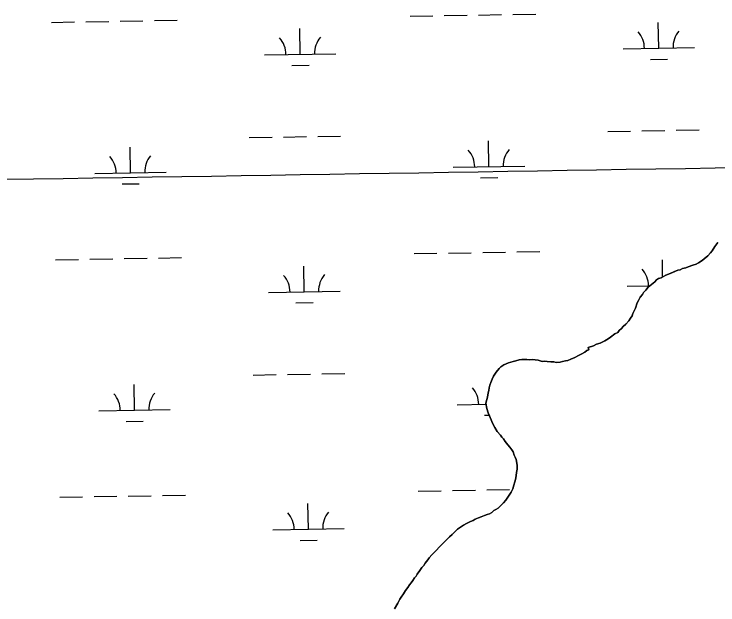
# Model space of a CAD drawing. Extents: x 3887375 to 3925618, y 296674 to 322633.
# Drawn here: x 3914501 to 3915487, y 307958 to 308786 of the extents above; entities that cross this region are included whole.
import ezdxf

# ---------------------------------------------------------------- set-up
doc = ezdxf.new("R2010")
doc.units = 0
for name, color, linetype in [('V-GRID-MAJR', 7, 'Continuous'), ('V-TOPO-SHOR', 7, 'Continuous'), ('V-WETL-SWMP', 7, 'Continuous')]:
    doc.layers.add(name, color=color, linetype=linetype)

msp = doc.modelspace()

# ---------------------------------------------------------------- linework, layer by layer
at = {"layer": 'V-GRID-MAJR'}
msp.add_spline([(3891546.068, 308165.905), (3896856.111, 308255.118), (3902166.142, 308345.103), (3907476.16, 308435.86100000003), (3912786.164, 308527.391), (3918096.1550000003, 308619.693), (3923406.132, 308712.768), (3923406.133, 308712.768)], degree=3, dxfattribs=at)
at = {"layer": 'V-TOPO-SHOR'}
for points in [[(3915486.5700000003, 308465.54), (3915482.343, 308459.996), (3915478.673, 308453.917), (3915476.017, 308451.132), (3915472.31, 308446.69), (3915467.4990000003, 308442.764), (3915464.2860000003, 308440.511), (3915459.463, 308437.13), (3915456.235, 308435.422), (3915451.375, 308433.673), (3915444.895, 308431.342), (3915441.6550000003, 308430.177), (3915436.7830000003, 308428.97500000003), (3915433.556, 308427.265), (3915430.3030000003, 308426.64400000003), (3915425.986, 308424.91000000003), (3915419.521, 308422.034), (3915413.583, 308419.718), (3915407.128, 308416.298), (3915403.346, 308415.12), (3915400.663, 308413.422), (3915398.004, 308410.637), (3915393.74, 308406.72500000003), (3915388.932, 308402.801), (3915385.753, 308398.914), (3915382.5640000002, 308395.572), (3915380.9960000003, 308392.813), (3915377.819, 308388.926), (3915375.202, 308384.509), (3915373.645, 308381.203), (3915371.102, 308373.521), (3915369.5330000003, 308370.76), (3915367.458, 308366.355), (3915366.447, 308363.064), (3915364.345, 308359.748), (3915361.714, 308355.874), (3915357.4620000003, 308351.417), (3915353.7290000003, 308348.06200000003), (3915351.615, 308345.292), (3915348.414, 308342.494), (3915346.301, 308339.721), (3915341.998, 308337.442), (3915336.114, 308332.946), (3915332.898, 308330.693), (3915328.063, 308327.857), (3915321.61, 308324.43700000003), (3915316.738, 308323.235), (3915312.435, 308320.955), (3915304.865, 308318.60000000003), (3915306.031, 308315.358), (3915302.791, 308314.195), (3915300.12, 308311.952), (3915295.8170000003, 308309.673), (3915291.514, 308307.393), (3915286.134, 308304.545), (3915280.742, 308302.241), (3915276.427, 308300.506), (3915273.1750000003, 308299.88300000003), (3915268.845, 308298.693), (3915265.593, 308298.07300000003), (3915260.164, 308297.401), (3915256.873, 308298.413), (3915252.519, 308298.31), (3915247.6070000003, 308298.741), (3915243.784, 308299.195), (3915240.517, 308299.117), (3915235.037, 308300.623), (3915230.67, 308301.065), (3915226.304, 308301.507), (3915223.038, 308301.43200000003), (3915219.216, 308301.884), (3915212.14, 308301.718), (3915208.343, 308301.085), (3915203.471, 308299.881), (3915199.686, 308298.704), (3915196.432, 308298.083), (3915193.1920000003, 308296.918), (3915186.724, 308294.044), (3915182.436, 308291.22000000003), (3915180.308, 308288.992), (3915176.071, 308283.991)], [(3915176.071, 308283.991), (3915172.3880000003, 308278.45900000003), (3915170.3140000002, 308274.054), (3915168.782, 308269.663), (3915167.24, 308265.813), (3915166.24, 308261.979), (3915165.7860000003, 308258.155), (3915164.774, 308254.864), (3915163.826, 308248.851), (3915162.812, 308245.56), (3915161.839, 308240.637), (3915163.1070000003, 308233.043), (3915164.88, 308227.093), (3915166.615, 308222.778), (3915170.072, 308214.691), (3915171.237, 308211.451), (3915174.074, 308206.615), (3915177.48, 308200.707), (3915181.949, 308195.908), (3915184.203, 308192.695), (3915186.432, 308190.569), (3915188.697, 308186.809), (3915192.623, 308182), (3915195.42, 308178.799), (3915198.23, 308175.054), (3915199.9280000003, 308172.371), (3915201.13, 308167.496), (3915202.828, 308164.814), (3915203.9930000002, 308161.574), (3915205.273, 308153.43700000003), (3915205.4, 308147.993), (3915204.413, 308143.615), (3915203.5160000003, 308135.425), (3915201.998, 308130.487), (3915201.026, 308125.564), (3915199.508, 308120.628), (3915196.901, 308115.664), (3915191.6520000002, 308107.373), (3915189.5360000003, 308104.60000000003), (3915186.362, 308100.713), (3915184.234, 308098.485), (3915181.0330000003, 308095.68700000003), (3915178.907, 308093.45900000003), (3915175.68, 308091.749), (3915172.997, 308090.053), (3915169.796, 308087.256), (3915166.568, 308085.54600000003), (3915163.328, 308084.38), (3915159.543, 308083.203), (3915155.228, 308081.468), (3915151.4560000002, 308079.746), (3915146.596, 308077.999), (3915143.913, 308076.301), (3915140.143, 308074.579), (3915134.7630000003, 308071.73), (3915130.46, 308069.451), (3915127.7770000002, 308067.755), (3915121.879, 308063.804), (3915117.615, 308059.893), (3915114.426, 308056.548), (3915110.6920000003, 308053.193), (3915108.034, 308050.408), (3915104.315, 308046.511), (3915101.657, 308043.726), (3915098.4560000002, 308040.926), (3915096.33, 308038.69800000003), (3915092.609, 308034.798), (3915088.887, 308030.901), (3915086.231, 308028.116), (3915082.522, 308023.672), (3915080.4110000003, 308020.89900000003), (3915076.702, 308016.454), (3915074.603, 308013.139), (3915071.944, 308010.353), (3915069.325, 308005.936), (3915065.63, 308000.947), (3915064.062, 307998.188), (3915061.936, 307995.96), (3915059.302, 307992.085), (3915057.203, 307988.77), (3915054.544, 307985.984), (3915052.458, 307982.124), (3915049.281, 307978.237), (3915046.131, 307973.26), (3915042.967, 307968.83), (3915041.398, 307966.072), (3915038.261, 307960.552), (3915033.555, 307952.272)]]:
    msp.add_lwpolyline(points, dxfattribs=at)
at = {"layer": 'V-WETL-SWMP'}
for p, q in [((3915055.5236312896, 308782.58410163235), (3915087.518918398, 308783.13328543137)), ((3915103.516561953, 308783.40787733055), (3915135.511849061, 308783.9570611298)), ((3915151.5094926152, 308784.2316530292), (3915183.504779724, 308784.7808368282)), ((3915199.502423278, 308785.05542872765), (3915231.4977103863, 308785.60461252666)), ((3914553.689551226, 308773.9703596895), (3914585.684838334, 308774.5195434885)), ((3914601.6824818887, 308774.79413538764), (3914633.6777689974, 308775.34331918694)), ((3914649.675412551, 308775.6179110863), (3914681.6706996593, 308776.1670948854)), ((3914697.6683432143, 308776.44168678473), (3914729.6636303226, 308776.9908705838)), ((3915403.659313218, 308737.81020981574), (3915403.0414814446, 308773.8049078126)), ((3914901.825233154, 308729.1964678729), (3914901.20740138, 308765.1911658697)), ((3915353.666677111, 308736.9521101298), (3915453.651949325, 308738.66830950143)), ((3914851.832597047, 308728.33836818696), (3914951.817869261, 308730.0545675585)), ((3915391.925907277, 308722.1755385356), (3915415.9223726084, 308722.58742638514)), ((3914890.0918272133, 308713.5617965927), (3914914.0882925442, 308713.9736844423)), ((3914878.402018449, 308613.34541651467), (3914910.3973055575, 308613.8946003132)), ((3914926.394949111, 308614.16919221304), (3914958.3902362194, 308614.7183760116)), ((3915332.2431678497, 308621.1353827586), (3915364.238454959, 308621.68456655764)), ((3915380.2360985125, 308621.9591584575), (3915412.2313856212, 308622.5083422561)), ((3915428.2290291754, 308622.78293415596), (3915460.2243162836, 308623.3321179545)), ((3914830.409087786, 308612.5216408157), (3914862.4043748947, 308613.0708246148)), ((3915166.000604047, 308571.84506955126), (3915165.3827722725, 308607.83976754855)), ((3914664.166523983, 308563.23132760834), (3914663.5486922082, 308599.2260256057)), ((3915116.0079679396, 308570.98696986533), (3915215.9932401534, 308572.7031692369)), ((3914614.173887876, 308562.3732279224), (3914714.1591600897, 308564.08942729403)), ((3915154.267198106, 308556.21039827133), (3915178.2636634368, 308556.62228612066)), ((3914652.433118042, 308547.5966563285), (3914676.429583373, 308548.00854417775)), ((3915061.23299755, 308449.9580972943), (3915093.2282846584, 308450.5072810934)), ((3915109.2259282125, 308450.7818729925), (3915141.221215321, 308451.33105679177)), ((3915157.2188588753, 308451.6056486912), (3915189.2141459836, 308452.1548324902)), ((3915205.2117895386, 308452.4294243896), (3915237.207076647, 308452.9786081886)), ((3914559.398917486, 308441.34435535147), (3914591.394204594, 308441.8935391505)), ((3914607.3918481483, 308442.16813104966), (3914639.387135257, 308442.7173148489)), ((3914655.3847788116, 308442.9919067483), (3914687.38006592, 308443.54109054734)), ((3914703.377709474, 308443.8156824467), (3914735.3729965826, 308444.36486624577)), ((3915409.1594566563, 308417.3734657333), (3915408.7508477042, 308441.1789034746)), ((3914907.534599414, 308396.57046353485), (3914906.91676764, 308432.5651615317)), ((3914857.541963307, 308395.7123638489), (3914957.5272355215, 308397.4285632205)), ((3915359.3760433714, 308404.32610579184), (3915391.474639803, 308404.877062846)), ((3914895.8011934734, 308380.9357922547), (3914919.7976588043, 308381.34768010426)), ((3914836.1184540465, 308279.89563647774), (3914868.113741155, 308280.44482027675)), ((3914884.111384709, 308280.71941217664), (3914916.1066718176, 308281.2685959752)), ((3914932.1043153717, 308281.54318787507), (3914964.09960248, 308282.0923716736)), ((3914669.875890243, 308230.6053232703), (3914669.258058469, 308266.60002126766)), ((3915121.7173342, 308238.3609655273), (3915162.1032564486, 308239.0541705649)), ((3914619.883254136, 308229.74722358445), (3914719.8685263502, 308231.463422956)), ((3915159.9765643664, 308223.5843939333), (3915166.2475656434, 308223.6920326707)), ((3914658.142484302, 308214.97065199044), (3914682.138949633, 308215.3825398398)), ((3914709.087075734, 308111.1896781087), (3914741.0823628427, 308111.73886190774)), ((3915066.9423638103, 308117.3320929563), (3915098.9376509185, 308117.88127675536)), ((3915114.9352944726, 308118.1558686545), (3915146.9305815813, 308118.7050524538)), ((3915162.928225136, 308118.97964435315), (3915194.923512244, 308119.52882815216)), ((3914565.108283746, 308108.71835101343), (3914597.1035708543, 308109.26753481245)), ((3914613.101214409, 308109.54212671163), (3914645.0965015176, 308110.0913105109)), ((3914661.0941450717, 308110.3659024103), (3914693.08943218, 308110.9150862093)), ((3914913.2439656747, 308063.9444591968), (3914912.6261339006, 308099.93915719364)), ((3914863.251329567, 308063.0863595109), (3914963.2366017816, 308064.80255888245)), ((3914901.5105597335, 308048.30978791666), (3914925.5070250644, 308048.7216757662))]:
    msp.add_line(p, q, dxfattribs=at)
msp.add_lwpolyline([(3915033.554, 307952.273), (3915038.2600000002, 307960.5519999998), (3915041.398, 307966.07099999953), (3915042.967, 307968.8309999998), (3915046.131000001, 307973.26099999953), (3915049.281, 307978.23700000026), (3915052.458000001, 307982.12300000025), (3915054.545, 307985.984), (3915057.203, 307988.7689999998), (3915059.3030000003, 307992.086), (3915061.935, 307995.9599999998), (3915064.0610000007, 307998.18799999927), (3915065.63, 308000.9469999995), (3915069.325, 308005.935), (3915071.944, 308010.353), (3915074.602000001, 308013.1379999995), (3915076.702, 308016.4550000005), (3915080.4100000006, 308020.8989999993), (3915082.523, 308023.67100000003), (3915086.231, 308028.115), (3915088.888000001, 308030.8999999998), (3915092.609, 308034.7989999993), (3915096.329, 308038.6979999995), (3915098.455, 308040.9269999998), (3915101.657, 308043.72499999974), (3915104.3140000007, 308046.5099999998), (3915108.035, 308050.4089999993), (3915110.6920000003, 308053.194), (3915114.425000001, 308056.549), (3915117.614, 308059.89199999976), (3915121.879, 308063.80399999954), (3915127.7770000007, 308067.75399999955), (3915130.46, 308069.45100000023), (3915134.763, 308071.72999999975), (3915140.1420000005, 308074.5789999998), (3915143.913, 308076.30099999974), (3915146.5960000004, 308077.99799999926), (3915151.456, 308079.74599999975), (3915155.228, 308081.46799999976), (3915159.544, 308083.203), (3915163.3280000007, 308084.381), (3915166.5680000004, 308085.5460000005), (3915169.7950000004, 308087.2549999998), (3915172.997, 308090.05300000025), (3915175.6800000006, 308091.74999999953), (3915178.907, 308093.4589999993), (3915181.033, 308095.68799999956), (3915184.235, 308098.4850000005), (3915186.361, 308100.71399999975), (3915189.537, 308104.5999999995), (3915191.651, 308107.3729999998), (3915196.9020000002, 308115.66399999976), (3915199.508000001, 308120.62699999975), (3915201.0259999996, 308125.563), (3915201.9990000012, 308130.487), (3915203.517, 308135.42399999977), (3915204.414, 308143.61399999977), (3915205.401, 308147.9929999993), (3915205.273, 308153.4359999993), (3915203.9930000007, 308161.57399999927), (3915202.828000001, 308164.8139999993), (3915201.131, 308167.4970000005), (3915199.927, 308172.3700000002), (3915198.231, 308175.0529999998), (3915195.42, 308178.799), (3915192.622, 308182.001), (3915188.697, 308186.80999999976), (3915186.431, 308190.569), (3915184.2029999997, 308192.69500000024), (3915181.9490000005, 308195.9090000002), (3915177.48, 308200.7059999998), (3915174.074, 308206.61599999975), (3915171.237, 308211.45099999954), (3915170.072, 308214.6909999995), (3915166.615, 308222.778), (3915164.880000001, 308227.0939999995), (3915163.1070000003, 308233.04200000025), (3915161.839000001, 308240.637), (3915162.813000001, 308245.56099999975), (3915163.825, 308248.8519999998), (3915164.773000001, 308254.86399999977), (3915165.785, 308258.1549999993), (3915166.24, 308261.978), (3915167.239, 308265.81299999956), (3915168.782, 308269.6619999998), (3915170.313, 308274.05399999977), (3915172.388000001, 308278.45900000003), (3915176.0700000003, 308283.991), (3915180.309000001, 308288.9919999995), (3915182.435, 308291.22000000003), (3915186.725, 308294.04399999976), (3915193.193000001, 308296.9179999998), (3915196.433, 308298.08299999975), (3915199.686, 308298.7039999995), (3915203.47, 308299.88199999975), (3915208.343, 308301.0859999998), (3915212.14, 308301.719), (3915219.2150000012, 308301.885), (3915223.038, 308301.431), (3915226.304, 308301.507), (3915230.671, 308301.06499999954), (3915235.037, 308300.6229999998), (3915240.518, 308299.1179999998), (3915243.784, 308299.1949999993), (3915247.6070000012, 308298.74), (3915252.5179999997, 308298.30999999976), (3915256.872, 308298.413), (3915260.163, 308297.4009999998), (3915265.593, 308298.0729999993), (3915268.846, 308298.694), (3915273.1750000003, 308299.8839999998), (3915276.4270000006, 308300.50500000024), (3915280.7430000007, 308302.24), (3915286.1350000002, 308304.54499999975), (3915291.5140000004, 308307.3939999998), (3915295.8170000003, 308309.673), (3915300.12, 308311.953), (3915302.79, 308314.194), (3915306.0300000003, 308315.359), (3915304.8649999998, 308318.599), (3915312.434, 308320.9549999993), (3915316.737, 308323.2339999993), (3915321.609, 308324.4369999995), (3915328.0640000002, 308327.8559999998), (3915332.8989999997, 308330.693), (3915336.113, 308332.946), (3915341.998, 308337.441), (3915346.301, 308339.71999999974), (3915348.414, 308342.493), (3915351.616, 308345.2909999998), (3915353.7290000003, 308348.0629999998), (3915357.4620000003, 308351.41799999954), (3915361.714000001, 308355.8739999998), (3915364.3459999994, 308359.7479999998), (3915366.447, 308363.06499999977), (3915367.4590000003, 308366.35600000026), (3915369.5330000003, 308370.761), (3915371.102, 308373.5209999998), (3915373.645, 308381.204), (3915375.201, 308384.50800000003), (3915377.8200000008, 308388.926), (3915380.9960000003, 308392.81299999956), (3915382.5650000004, 308395.5719999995), (3915385.754, 308398.915), (3915388.9310000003, 308402.80099999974), (3915393.74, 308406.726), (3915398.004000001, 308410.63799999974), (3915400.662, 308413.423), (3915403.345, 308415.12), (3915407.129, 308416.2979999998), (3915413.5840000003, 308419.71700000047), (3915419.52, 308422.0340000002), (3915425.987, 308424.90899999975), (3915430.3030000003, 308426.64400000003), (3915433.5560000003, 308427.265), (3915436.7830000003, 308428.97399999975), (3915441.656, 308430.1779999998), (3915444.896, 308431.343), (3915451.376, 308433.6729999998), (3915456.236, 308435.42099999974), (3915459.463, 308437.13), (3915464.2849999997, 308440.51099999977), (3915467.4999999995, 308442.7649999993), (3915472.309000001, 308446.68999999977), (3915476.0160000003, 308451.13299999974), (3915478.6739999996, 308453.918), (3915482.343, 308459.99500000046), (3915486.5700000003, 308465.53899999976)], dxfattribs=at)
for centre, radius, start, end in [((3915458.88596469, 308739.2330219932), 35.24628790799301, 140.21153501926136, 181.7551933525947), ((3914846.5822845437, 308728.7231222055), 35.24628790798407, 0.2115380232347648, 41.7551963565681), ((3914957.0518846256, 308730.6192800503), 35.24628790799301, 140.21153501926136, 181.7551933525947), ((3915348.416364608, 308737.3368641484), 35.24628790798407, 0.2115380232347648, 41.7551963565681), ((3915110.7576554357, 308571.3717238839), 35.24628790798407, 0.2115380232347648, 41.7551963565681), ((3915221.227255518, 308573.26788172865), 35.24628790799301, 140.21153501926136, 181.7551933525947), ((3914608.923575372, 308562.757981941), 35.24628790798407, 0.2115380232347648, 41.7551963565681), ((3914719.3931754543, 308564.6541397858), 35.24628790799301, 140.21153501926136, 181.7551933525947), ((3915354.1257308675, 308404.71085981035), 35.24628790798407, 0.2115380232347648, 41.7551963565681), ((3915464.59533095, 308406.60701765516), 35.24628790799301, 140.21153501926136, 140.2355679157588), ((3914852.2916508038, 308396.0971178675), 35.24628790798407, 0.2115380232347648, 41.7551963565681), ((3914962.761250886, 308397.99327571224), 35.24628790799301, 140.21153501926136, 181.7551933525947), ((3915116.4670216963, 308238.74571954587), 35.24628790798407, 0.2115380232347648, 41.7551963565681), ((3914614.6329416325, 308230.13197760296), 35.24628790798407, 0.2115380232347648, 41.7551963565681), ((3914725.1025417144, 308232.02813544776), 35.24628790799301, 140.21153501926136, 181.7551933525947), ((3914858.0010170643, 308063.47111352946), 35.24628790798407, 0.2115380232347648, 41.7551963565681), ((3914968.470617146, 308065.3672713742), 35.24628790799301, 140.21153501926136, 181.7551933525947)]:
    msp.add_arc(centre, radius, start, end, dxfattribs=at)

doc.saveas('drawing.dxf')
